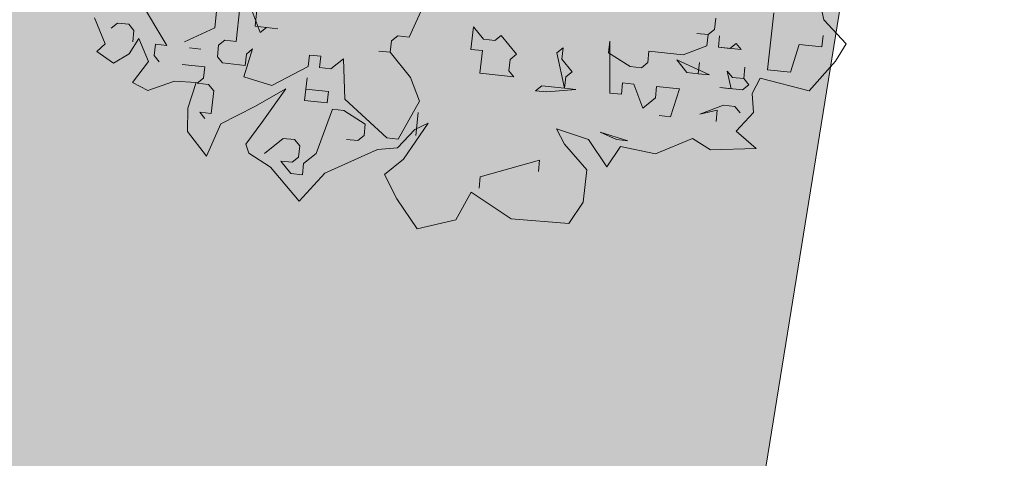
# Model space of a CAD drawing. Header units: metres. Extents: x -228 to 168, y -124 to 293.
# Tile 522 of 613: x 110.54 to 117.21, y 82.29 to 85.27. Entities that reach past the tile are written whole.
import ezdxf

# ---------------------------------------------------------------- set-up
doc = ezdxf.new("R2010")
doc.units = ezdxf.units.M
doc.header["$MEASUREMENT"] = 0
doc.layers.add('Bepflanzung.3 _ UMGEBUNG', color=7, linetype='Continuous')
doc.layers.add('Parzellen.3 _ UMGEBUNG', color=7, linetype='Continuous')

msp = doc.modelspace()

# ---------------------------------------------------------------- hatches: boundary and pattern name
at = {"layer": 'Parzellen.3 _ UMGEBUNG', "linetype": 'Continuous', "lineweight": 18, "true_color": 0xfafafa}
msp.add_hatch(color=7, dxfattribs=at).paths.add_polyline_path([(58.8694, 89.5409), (73.5372, 77.1035), (112.5289, 63.2488), (116.8218, 89.85), (121.5041, 103.873), (93.3194, 128.6806)])

# ---------------------------------------------------------------- linework, layer by layer
at = {"layer": 'Bepflanzung.3 _ UMGEBUNG', "color": 33, "linetype": 'Continuous', "lineweight": 18, "true_color": 0xa89c73}
for p, q in [((111.3422, 85.423), (111.5398, 85.0907)), ((115.9849, 85.2653), (115.9483, 85.4328)), ((111.8639, 85.2115), (111.8804, 85.3652)), ((112.0341, 85.3488), (112.0094, 85.1181)), ((112.1714, 85.1785), (112.111, 85.3405)), ((112.1536, 85.3748), (112.1371, 85.2211)), ((113.1792, 85.1482), (113.2808, 85.3706)), ((111.0496, 85.2788), (111.1234, 85.1019)), ((115.2455, 85.1987), (115.2537, 85.2756)), ((115.6464, 85.3113), (115.6052, 84.9269)), ((111.2062, 85.2431), (111.1637, 85.2088)), ((111.2831, 85.2349), (111.2062, 85.2431)), ((111.3174, 85.1923), (111.2831, 85.2349)), ((111.6593, 85.1168), (111.8639, 85.2115)), ((112.1371, 85.2211), (112.2909, 85.2046)), ((112.214, 85.2128), (112.1714, 85.1785)), ((112.2909, 85.2046), (112.214, 85.2128)), ((113.5979, 85.0644), (113.6144, 85.2181)), ((113.6144, 85.2181), (113.683, 85.133)), ((116.1363, 85.1018), (115.9849, 85.2653)), ((111.3092, 85.1154), (111.3174, 85.1923)), ((113.0597, 85.1221), (113.1023, 85.1564)), ((113.1023, 85.1564), (113.1792, 85.1482)), ((113.7599, 85.1248), (113.8025, 85.1591)), ((113.8025, 85.1591), (113.9054, 85.0314)), ((115.2029, 85.1644), (115.126, 85.1727)), ((115.126, 85.1727), (115.2029, 85.1644)), ((115.1947, 85.0875), (115.2029, 85.1644)), ((115.2029, 85.1644), (115.2455, 85.1987)), ((115.2715, 85.0793), (115.2798, 85.1562)), ((115.2798, 85.1562), (115.2715, 85.0793)), ((115.9717, 85.082), (115.98, 85.1588)), ((111.1234, 85.1019), (111.0667, 85.0511)), ((111.2853, 85.0355), (111.3507, 85.1375)), ((111.3507, 85.1375), (111.416, 84.9833)), ((111.463, 85.0989), (111.4547, 85.0221)), ((111.5398, 85.0907), (111.463, 85.0989)), ((111.7705, 85.066), (111.6936, 85.0742)), ((111.8899, 85.092), (111.8817, 85.0151)), ((111.9325, 85.1263), (111.8899, 85.092)), ((112.0094, 85.1181), (111.9325, 85.1263)), ((113.0515, 85.0452), (113.0597, 85.1221)), ((113.683, 85.133), (113.7599, 85.1248)), ((114.1787, 85.041), (114.2212, 85.0753)), ((114.2212, 85.0753), (114.213, 84.9984)), ((114.537, 85.1192), (114.5288, 85.0423)), ((114.5383, 84.7691), (114.537, 85.1192)), ((115.0326, 85.0271), (115.1947, 85.0875)), ((115.4253, 85.0628), (115.2715, 85.0793)), ((115.2715, 85.0793), (115.3484, 85.071)), ((115.3484, 85.071), (115.391, 85.1054)), ((115.391, 85.1054), (115.4253, 85.0628)), ((115.7589, 84.9104), (115.818, 85.0985)), ((115.818, 85.0985), (115.9717, 85.082)), ((116.0638, 84.9842), (116.1363, 85.1018)), ((111.0667, 85.0511), (111.1801, 84.9704)), ((111.1801, 84.9704), (111.2853, 85.0355)), ((111.4547, 85.0221), (111.489, 84.9795)), ((111.8817, 85.0151), (111.916, 84.9726)), ((112.1206, 85.0673), (112.0615, 84.8792)), ((112.0698, 84.9561), (112.078, 85.033)), ((112.078, 85.033), (112.1206, 85.0673)), ((112.4968, 84.9492), (112.505, 85.0261)), ((112.505, 85.0261), (112.5819, 85.0178)), ((112.5819, 85.0178), (112.5737, 84.9409)), ((113.0515, 85.0452), (112.9746, 85.0535)), ((112.9746, 85.0535), (113.0515, 85.0452)), ((113.1887, 84.875), (113.0515, 85.0452)), ((113.6748, 85.0561), (113.5979, 85.0644)), ((113.6583, 84.9024), (113.6748, 85.0561)), ((113.9054, 85.0314), (113.8629, 84.9971)), ((114.2308, 84.8021), (114.1787, 85.041)), ((114.5288, 85.0423), (114.6743, 84.9489)), ((114.7937, 84.975), (114.802, 85.0519)), ((114.802, 85.0519), (115.0326, 85.0271)), ((111.416, 84.9833), (111.3081, 84.8395)), ((111.7966, 84.9465), (111.6428, 84.963)), ((111.7883, 84.8696), (111.7966, 84.9465)), ((111.916, 84.9726), (112.0698, 84.9561)), ((112.2496, 84.8201), (112.4968, 84.9492)), ((112.5737, 84.9409), (112.6505, 84.9327)), ((112.6505, 84.9327), (112.7357, 85.0013)), ((112.7357, 85.0013), (112.7453, 84.7281)), ((113.8629, 84.9971), (113.8546, 84.9202)), ((114.213, 84.9984), (114.2816, 84.9133)), ((114.6743, 84.9489), (114.7512, 84.9407)), ((114.7512, 84.9407), (114.7937, 84.975)), ((115.2125, 84.8912), (114.9901, 84.9928)), ((114.9901, 84.9928), (115.0587, 84.9077)), ((115.1356, 84.8994), (115.1438, 84.9763)), ((115.1438, 84.9763), (115.1356, 84.8994)), ((115.4431, 84.8665), (115.4514, 84.9433)), ((115.4514, 84.9433), (115.4431, 84.8665)), ((115.8857, 84.7835), (116.0638, 84.9842)), ((112.0615, 84.8792), (112.2496, 84.8201)), ((112.472, 84.7185), (112.4885, 84.8723)), ((112.4885, 84.8723), (112.4803, 84.7954)), ((113.2491, 84.7129), (113.1887, 84.875)), ((113.8889, 84.8776), (113.6583, 84.9024)), ((113.8546, 84.9202), (113.8889, 84.8776)), ((114.2391, 84.879), (114.2308, 84.8021)), ((114.2816, 84.9133), (114.2391, 84.879)), ((115.0587, 84.9077), (115.1356, 84.8994)), ((115.1356, 84.8994), (115.2125, 84.8912)), ((115.358, 84.7978), (115.3319, 84.9173)), ((115.3319, 84.9173), (115.3663, 84.8747)), ((115.3663, 84.8747), (115.4431, 84.8665)), ((115.6052, 84.9269), (115.7589, 84.9104)), ((111.3081, 84.8395), (111.412, 84.7862)), ((111.412, 84.7862), (111.5925, 84.8498)), ((111.5925, 84.8498), (111.7386, 84.8396)), ((111.7386, 84.8396), (111.6818, 84.6658)), ((111.7458, 84.8353), (111.7883, 84.8696)), ((111.8226, 84.8271), (111.7458, 84.8353)), ((111.857, 84.7845), (111.8226, 84.8271)), ((114.0345, 84.7842), (114.077, 84.8186)), ((114.077, 84.8186), (114.2308, 84.8021)), ((114.6235, 84.8377), (114.6152, 84.7608)), ((114.7004, 84.8295), (114.6235, 84.8377)), ((114.7608, 84.6675), (114.7004, 84.8295)), ((114.8541, 84.813), (114.8459, 84.7361)), ((115.0079, 84.7965), (114.8541, 84.813)), ((115.4349, 84.7896), (115.2811, 84.8061)), ((115.2811, 84.8061), (115.358, 84.7978)), ((115.4775, 84.8239), (115.4349, 84.7896)), ((115.4431, 84.8665), (115.4775, 84.8239)), ((115.4993, 84.7666), (115.5553, 84.8697)), ((115.5553, 84.8697), (115.8857, 84.7835)), ((111.8405, 84.6307), (111.857, 84.7845)), ((112.1356, 84.6771), (112.3447, 84.7964)), ((112.3447, 84.7964), (112.1839, 84.5683)), ((112.4803, 84.7954), (112.6341, 84.7789)), ((112.6341, 84.7789), (112.6258, 84.702)), ((114.1114, 84.776), (114.0345, 84.7842)), ((114.3077, 84.7938), (114.1114, 84.776)), ((114.2308, 84.8021), (114.3077, 84.7938)), ((114.6152, 84.7608), (114.5383, 84.7691)), ((114.9488, 84.6084), (115.0079, 84.7965)), ((115.5091, 84.6369), (115.4993, 84.7666)), ((111.9049, 84.5601), (112.1356, 84.6771)), ((112.6258, 84.702), (112.472, 84.7185)), ((112.7453, 84.7281), (113.0281, 84.4645)), ((113.1049, 84.4562), (113.2491, 84.7129)), ((114.8459, 84.7361), (114.7608, 84.6675)), ((115.1452, 84.6262), (115.3072, 84.6866)), ((115.3072, 84.6866), (115.3841, 84.6784)), ((115.3841, 84.6784), (115.4184, 84.6358)), ((111.6818, 84.6658), (111.6807, 84.5073)), ((111.7979, 84.5964), (111.7636, 84.639)), ((111.7636, 84.639), (111.8405, 84.6307)), ((112.6601, 84.6595), (112.5503, 84.3602)), ((112.737, 84.6512), (112.6601, 84.6595)), ((112.8825, 84.5578), (112.737, 84.6512)), ((113.2244, 84.4823), (113.2409, 84.6361)), ((114.872, 84.6167), (114.9488, 84.6084)), ((115.2646, 84.6523), (115.1452, 84.6262)), ((115.2564, 84.5754), (115.2646, 84.6523)), ((115.3914, 84.5111), (115.5091, 84.6369)), ((111.8092, 84.3411), (111.9049, 84.5601)), ((112.1839, 84.5683), (112.0755, 84.4218)), ((112.8743, 84.481), (112.8825, 84.5578)), ((113.309, 84.5654), (113.1411, 84.3217)), ((113.2169, 84.5208), (113.309, 84.5654)), ((111.6807, 84.5073), (111.8092, 84.3411)), ((112.8317, 84.4466), (112.8743, 84.481)), ((113.1001, 84.397), (113.2169, 84.5208)), ((114.2315, 84.4229), (114.1772, 84.5268)), ((114.1772, 84.5268), (114.393, 84.4546)), ((114.5822, 84.4533), (114.471, 84.5041)), ((114.471, 84.5041), (114.6591, 84.4451)), ((115.5275, 84.3927), (115.3914, 84.5111)), ((112.0755, 84.4218), (112.0959, 84.3625)), ((112.3279, 84.4618), (112.2002, 84.3588)), ((112.4047, 84.4535), (112.3279, 84.4618)), ((112.4391, 84.411), (112.4047, 84.4535)), ((112.4308, 84.3341), (112.4391, 84.411)), ((112.7548, 84.4549), (112.8317, 84.4466)), ((113.0281, 84.4645), (113.1049, 84.4562)), ((114.3818, 84.2486), (114.2315, 84.4229)), ((114.393, 84.4546), (114.5169, 84.2683)), ((114.5169, 84.2683), (114.6101, 84.4076)), ((114.6591, 84.4451), (114.5822, 84.4533)), ((114.6101, 84.4076), (114.846, 84.3569)), ((114.846, 84.3569), (115.0971, 84.4609)), ((115.0971, 84.4609), (115.2194, 84.3844)), ((112.0959, 84.3625), (112.2417, 84.266)), ((112.5503, 84.3602), (112.4651, 84.2915)), ((112.6097, 84.2259), (112.9648, 84.3859)), ((112.9648, 84.3859), (113.1001, 84.397)), ((115.2194, 84.3844), (115.5275, 84.3927)), ((112.38, 84.2229), (112.3114, 84.308)), ((112.3114, 84.308), (112.3882, 84.2998)), ((112.3882, 84.2998), (112.4308, 84.3341)), ((112.4651, 84.2915), (112.4569, 84.2146)), ((113.1411, 84.3217), (113.0123, 84.2166)), ((113.661, 84.2022), (114.0619, 84.3147)), ((114.0619, 84.3147), (114.0536, 84.2378)), ((112.2417, 84.266), (112.4358, 84.0375)), ((112.4569, 84.2146), (112.38, 84.2229)), ((112.4358, 84.0375), (112.6097, 84.2259)), ((113.0123, 84.2166), (113.0962, 84.0514)), ((114.3578, 84.0308), (114.3818, 84.2486)), ((113.6527, 84.1253), (113.661, 84.2022)), ((113.4963, 83.9094), (113.598, 84.0966)), ((113.598, 84.0966), (113.8699, 83.916)), ((113.0962, 84.0514), (113.2336, 83.8488)), ((114.2597, 83.8843), (114.3578, 84.0308)), ((113.2336, 83.8488), (113.4963, 83.9094)), ((113.8699, 83.916), (114.2597, 83.8843))]:
    msp.add_line(p, q, dxfattribs=at)
at = {"layer": 'Parzellen.3 _ UMGEBUNG', "color": 253, "linetype": 'Continuous', "lineweight": 18, "true_color": 0x9f9f9f, "flags": 128}
msp.add_lwpolyline([(58.8694, 89.5409), (93.3194, 128.6806), (121.5041, 103.873), (116.8218, 89.85), (112.5289, 63.2488), (73.5372, 77.1035)], close=True, dxfattribs=at)

doc.saveas('drawing.dxf')
